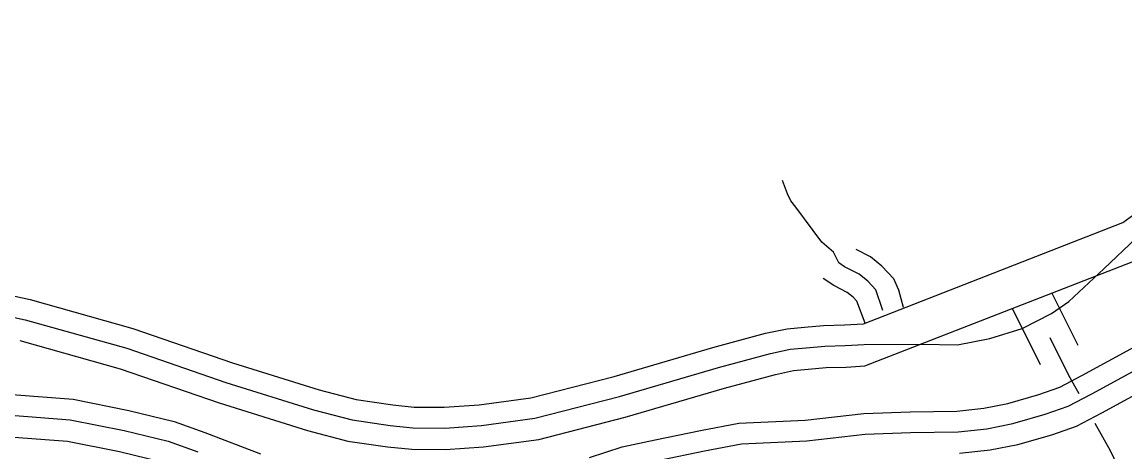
# Model space of a CAD drawing. Extents: x 1551132 to 1791609, y 378168 to 563823.
# Drawn here: x 1570326 to 1575154, y 485472 to 487355 of the extents above; entities that cross this region are included whole.
import ezdxf

# ---------------------------------------------------------------- set-up
doc = ezdxf.new("R2010")
doc.units = 0
doc.layers.add('SURVEY - PROPERTY - Owners', color=7, linetype='Continuous')

msp = doc.modelspace()

# ---------------------------------------------------------------- linework, layer by layer
at = {"layer": 'SURVEY - PROPERTY - Owners'}
for points in [[(1570205.211, 486173.524), (1570361.816, 486139.115), (1570811.497, 486012.912), (1571246.895, 485862.709), (1571627.102, 485743.522), (1571789.482, 485701.371), (1571948.728, 485677.979), (1572042.426, 485668.396), (1572174.064, 485667.521), (1572327.786, 485678.271), (1572552.706, 485708.822), (1572917.397, 485802.458), (1573350.345, 485929.87), (1573580.965, 485991.997), (1573675.163, 486011.414), (1573750.436, 486018.348), (1573834.609, 486026.106), (1573925.59, 486028.715), (1574010.046, 486033.448), (1575144.82, 486477.627), (1575256.134, 486558.563), (1575482.704, 486705.733), (1576538.621, 487408.461)], [(1570316.933, 485959.56), (1570756.298, 485836.249), (1571189.054, 485686.962), (1571576.162, 485565.609), (1571752.691, 485519.783), (1571925.87, 485494.349), (1572032.368, 485483.458), (1572179.906, 485482.466), (1572346.702, 485494.133), (1572588.28, 485526.951), (1572966.529, 485624.07), (1573400.519, 485751.782), (1573623.739, 485811.917), (1573702.404, 485828.143), (1573767.402, 485834.126), (1573845.759, 485841.343), (1573933.423, 485843.86), (1574015.813, 485848.477), (1575263.351, 486335.074), (1575360.982, 486406.067), (1575584.501, 486551.254), (1576502.739, 487165.213)], [(1574093.37, 486091.883), (1574062.995, 486182.602), (1574027.613, 486219.336), (1573990.122, 486250.087), (1573926.624, 486283.338), (1573900.891, 486299.855), (1573877.708, 486346.365), (1573826.451, 486391.407), (1573713.07, 486543.795), (1573691.563, 486572.254), (1573676.096, 486602.588), (1573655.139, 486661.081)], [(1572810.741, 485447.724), (1572953.313, 485493.825), (1573097.726, 485524.818), (1573296.405, 485565.961), (1573464.176, 485597.628), (1573753.594, 485610.912), (1574010.255, 485640.355), (1574212.883, 485647.305), (1574418.528, 485651.039), (1574535.301, 485663.614), (1574640.956, 485684.306), (1574777.478, 485723.507), (1574868.401, 485755.483), (1574965.657, 485806.185), (1576216.837, 486488.02)], [(1570187.253, 486084.597), (1570339.808, 486051.079), (1570784.431, 485926.293), (1571218.537, 485776.54), (1571602.128, 485656.287), (1571771.441, 485612.336), (1571937.52, 485587.944), (1572037.493, 485577.718), (1572176.931, 485576.785), (1572337.061, 485587.985), (1572570.147, 485619.645), (1572941.488, 485714.989), (1573374.945, 485842.551), (1573601.939, 485903.703), (1573688.521, 485921.553), (1573758.752, 485928.02), (1573840.075, 485935.512), (1573929.432, 485938.079), (1574012.871, 485942.754), (1574262.107, 485944.346), (1574420.97, 485941.346), (1574561.675, 485969.18), (1574704.505, 486012.248), (1574832.802, 486077.917), (1574907.884, 486131.035), (1575061.914, 486274.047), (1575202.935, 486407.734)], [(1573116.442, 485436.057), (1573314.012, 485476.975), (1573474.717, 485507.309), (1573760.852, 485520.435), (1574016.988, 485549.819), (1574215.266, 485556.619), (1574424.22, 485560.42), (1574548.892, 485573.845), (1574662.231, 485596.037), (1574805.061, 485637.055), (1574904.592, 485672.056), (1575008.348, 485726.149), (1576138.338, 486342.783)], [(1574185.026, 486104.908), (1574164.426, 486180.469), (1574142.51, 486230.803), (1574089.253, 486286.096), (1574040.446, 486326.131), (1573977.147, 486359.273)], [(1574017.096, 486035.365), (1573980.339, 486132.501), (1573963.539, 486149.935), (1573937.807, 486171.043), (1573879.2, 486201.736), (1573833.517, 486231.053)], [(1574430.136, 485466.217), (1574563.025, 485480.526), (1574684.347, 485504.285), (1574833.735, 485547.186), (1574942.216, 485585.329), (1575052.73, 485642.947), (1576140.313, 486236.813)], [(1574948.558, 485937.93), (1574835.327, 486165.544)], [(1574783.72, 485853.927), (1574660.873, 486100.867)], [(1574953.049, 485725.899), (1574908.734, 485806.285), (1574826.702, 485971.18)], [(1570283.167, 485723.313), (1570549.994, 485703.079), (1570793.364, 485654.086), (1570991.976, 485605.51), (1571126.881, 485556.934), (1571369.758, 485463.965)], [(1570277.109, 485632.802), (1570537.57, 485613.052), (1570773.631, 485565.526), (1570965.759, 485518.533), (1571095.298, 485471.89)], [(1575145.944, 485084.324), (1575147.903, 485256.879), (1575143.153, 485325.089), (1575137.919, 485367.257), (1575122.678, 485409.616), (1575089.854, 485476.343), (1575023.681, 485596.371)], [(1570270.817, 485538.716), (1570524.653, 485519.466), (1570753.114, 485473.473), (1570938.51, 485428.122)]]:
    msp.add_lwpolyline(points, dxfattribs=at)

doc.saveas('drawing.dxf')
